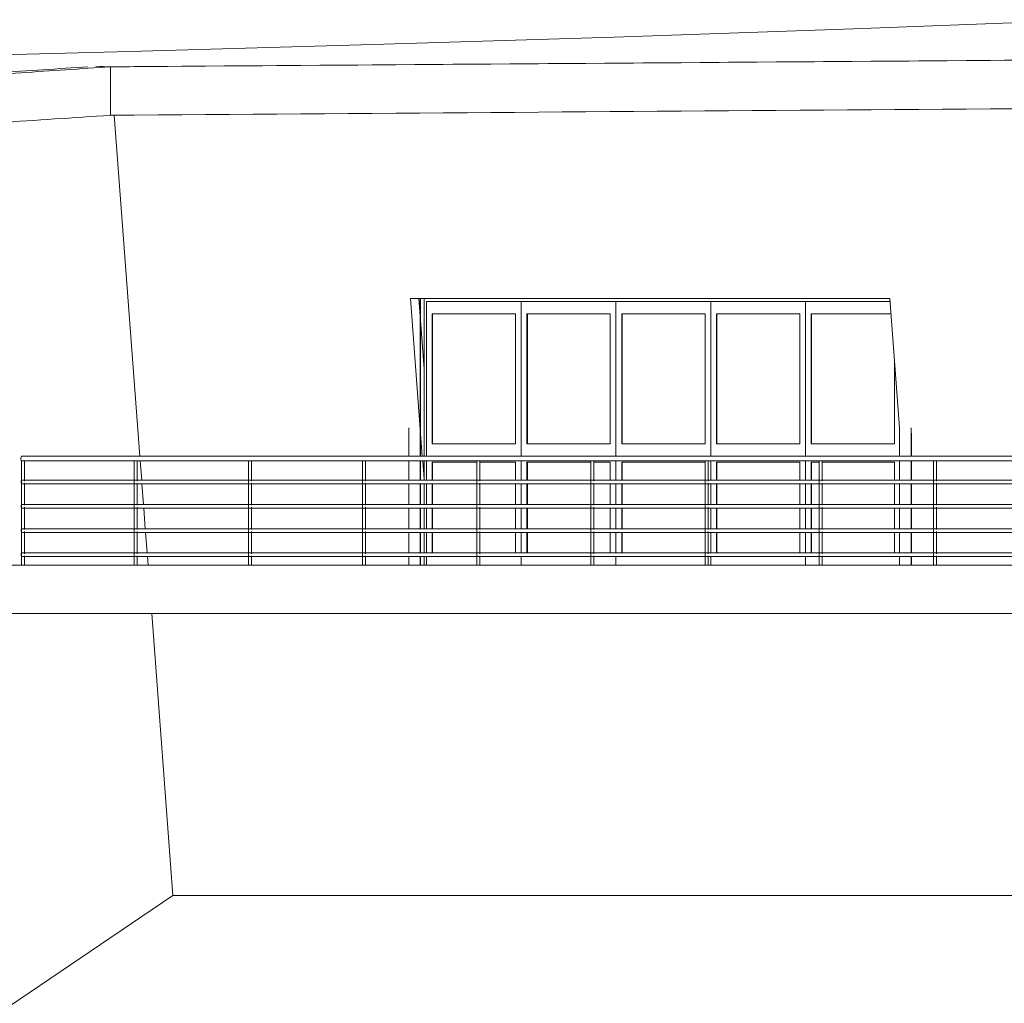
# Model space of a CAD drawing. Header units: inches. Extents: x 424 to 2043, y -237 to 445.
# Tile 279 of 656: x 672.8 to 680.93, y 161.56 to 169.68. Entities that reach past the tile are written whole.
import ezdxf

# ---------------------------------------------------------------- set-up
doc = ezdxf.new("R2010")
doc.units = ezdxf.units.IN
doc.header["$MEASUREMENT"] = 0
for name, color, linetype, lineweight in [('A-DOOR', 31, 'Continuous', 9), ('A-DOOR-FRAM', 31, 'Continuous', 9), ('A-FLOR', 192, 'Continuous', 9), ('A-FLOR-HRAL', 11, 'Continuous', 9), ('A-GLAZ-CURT', 52, 'Continuous', 9), ('A-ROOF', 132, 'Continuous', 9), ('A-WALL', 113, 'Continuous', 9)]:
    doc.layers.add(name, color=color, linetype=linetype, lineweight=lineweight)

# ---------------------------------------------------------------- blocks, each defined once
blk = doc.blocks.new('Family2 - Family2-V164-West')
at = {"layer": 'A-GLAZ-CURT'}
for p, q in [((-13.2258, 8.0535), (-13.2332, 8.0392)), ((-13.2695, 7.9696), (-14.8999, 4.8392)), ((-13.2993, 5.7007), (-13.2268, 7.9691)), ((-13.2993, 5.7007), (-13.2268, 7.9691)), ((-13.2343, 8.0372), (-13.2684, 7.9717)), ((-14.8232, 4.8566), (-13.2359, 7.9042)), ((-14.8079, 4.8871), (-13.2432, 7.8913)), ((-13.2432, 7.8913), (-13.4484, 6.132)), ((-13.2198, 7.9462), (-11.1235, 4.8243)), ((-11.1114, 4.9096), (-13.1299, 7.9156)), ((-11.1091, 4.9104), (-13.1283, 7.9176)), ((-13.1777, 7.8838), (-12.6995, 6.1094)), ((-13.4484, 6.132), (-14.8079, 4.8871)), ((-13.4484, 6.132), (-13.2993, 5.7007)), ((-13.2993, 5.7007), (-13.4484, 6.132)), ((-12.6995, 6.1094), (-13.2993, 5.7007)), ((-13.2993, 5.7007), (-12.6995, 6.1094)), ((-12.6995, 6.1094), (-11.1666, 4.8889)), ((-14.8748, 4.8049), (-13.2993, 5.7007)), ((-14.8748, 4.8049), (-13.2993, 5.7007)), ((-11.1021, 4.8049), (-13.2993, 5.7007)), ((-13.2993, 5.7007), (-13.0336, 5.5284)), ((-11.1021, 4.8049), (-13.2993, 5.7007)), ((-13.2993, 5.7007), (-13.0336, 5.5284)), ((-13.0336, 5.5284), (-14.7881, 4.8293)), ((-13.0336, 5.5284), (-11.1739, 4.8293)), ((-14.9009, 4.8372), (-14.935, 4.7717)), ((-12.9788, 4.83), (-14.8054, 4.83)), ((-12.981, 4.8293), (-14.7881, 4.8293)), ((-11.1739, 4.8293), (-12.981, 4.8293)), ((-11.1705, 4.83), (-12.9788, 4.83)), ((-14.9359, 4.77), (-14.8544, 4.77)), ((-14.8516, 4.77), (-12.9788, 4.77)), ((-12.9788, 4.77), (-11.1235, 4.77)), ((-11.1211, 4.77), (-11.039, 4.77)), ((-11.0361, 4.77), (-11.0216, 4.77))]:
    blk.add_line(p, q, dxfattribs=at)
for start_param, end_param in [(0.222018, 3.141593), (6.243403, 6.505203)]:
    blk.add_ellipse((-12.9788, 4.8), major_axis=(0, 0.03), ratio=0.333723, start_param=start_param, end_param=end_param, dxfattribs=at)
for points, knots in [([(-13.2268, 7.9701), (-13.227, 7.9709), (-13.2273, 7.9728), (-13.2278, 7.9758), (-13.2283, 7.9803), (-13.229, 7.9861), (-13.2296, 7.9934), (-13.2301, 8.0007), (-13.2303, 8.0069), (-13.2304, 8.0117), (-13.2305, 8.015), (-13.2305, 8.0172), (-13.2305, 8.0181)], [-0.6415162, -0.6415162, -0.6415162, -0.6415162, -0.625, -0.6041667, -0.5833333, -0.5416667, -0.5, -0.4583333, -0.4166667, -0.3958333, -0.375, -0.3577973, -0.3577973, -0.3577973, -0.3577973]), ([(-14.918, 4.7803), (-14.9167, 4.7811), (-14.9137, 4.7829), (-14.9085, 4.786), (-14.9025, 4.7896), (-14.8963, 4.7934), (-14.8898, 4.7973), (-14.8834, 4.8012), (-14.8774, 4.8048), (-14.8737, 4.8071), (-14.8721, 4.808)], [0.3430836, 0.3430836, 0.3430836, 0.3430836, 0.375, 0.4166667, 0.4583333, 0.5, 0.5416667, 0.5833333, 0.625, 0.6569164, 0.6569164, 0.6569164, 0.6569164]), ([(-11.0546, 4.7803), (-11.0563, 4.7811), (-11.0603, 4.7829), (-11.0668, 4.786), (-11.0738, 4.7896), (-11.0808, 4.7934), (-11.0877, 4.7973), (-11.0942, 4.8012), (-11.0999, 4.8048), (-11.1033, 4.8071), (-11.1047, 4.8081)], [0.3428238, 0.3428238, 0.3428238, 0.3428238, 0.375, 0.4166667, 0.4583333, 0.5, 0.5416667, 0.5833333, 0.625, 0.6571762, 0.6571762, 0.6571762, 0.6571762])]:
    blk.add_open_spline(points, degree=3, knots=knots, dxfattribs=at)
blk = doc.blocks.new('5_Panel_Bi-Fold_Door_Metric_7271 - 2500 x 4300-V198-West')
at = {"layer": 'A-DOOR'}
for p, q in [((-52.3487, 15.8), (-52.3487, 14.4999)), ((-52.3454, 15.8), (-52.3454, 14.4999)), ((-52.2463, 15.675), (-52.2463, 14.6)), ((-51.4639, 15.675), (-51.4639, 14.6)), ((-50.6815, 15.675), (-50.6815, 14.6)), ((-49.8991, 15.675), (-49.8991, 14.6)), ((-49.1167, 15.675), (-49.1167, 14.6)), ((-52.443, 14.4999), (-52.443, 14.7332)), ((-48.3895, 14.4998), (-48.3895, 14.7332)), ((-48.2953, 14.7332), (-48.2953, 14.4998)), ((-48.2919, 14.6889), (-48.2919, 14.4998)), ((-52.443, 14.2999), (-52.443, 14.46)), ((-52.3487, 14.46), (-52.3487, 14.2999)), ((-52.3454, 14.46), (-52.3454, 14.2999)), ((-52.2463, 14.45), (-52.2463, 14.2999)), ((-51.4639, 14.45), (-51.4639, 14.2999)), ((-50.6815, 14.45), (-50.6815, 14.2999)), ((-49.8991, 14.45), (-49.8991, 14.2999)), ((-49.1167, 14.45), (-49.1167, 14.2999)), ((-48.3895, 14.2998), (-48.3895, 14.46)), ((-48.2953, 14.46), (-48.2953, 14.2998)), ((-48.2919, 14.46), (-48.2919, 14.2998)), ((-52.443, 14.0999), (-52.443, 14.27)), ((-52.3487, 14.27), (-52.3487, 14.0999)), ((-52.3454, 14.27), (-52.3454, 14.0999)), ((-52.2463, 14.27), (-52.2463, 14.0999)), ((-51.4639, 14.27), (-51.4639, 14.0999)), ((-50.6815, 14.27), (-50.6815, 14.0999)), ((-49.8991, 14.27), (-49.8991, 14.0999)), ((-49.1167, 14.27), (-49.1167, 14.0999)), ((-48.3895, 14.0998), (-48.3895, 14.27)), ((-48.2953, 14.27), (-48.2953, 14.0998)), ((-48.2919, 14.27), (-48.2919, 14.0998)), ((-52.443, 13.8999), (-52.443, 14.07)), ((-52.3487, 14.07), (-52.3487, 13.8999)), ((-52.3454, 14.07), (-52.3454, 13.8999)), ((-52.2463, 14.07), (-52.2463, 13.8999)), ((-51.4639, 14.07), (-51.4639, 13.8999)), ((-50.6815, 14.07), (-50.6815, 13.8999)), ((-49.8991, 14.07), (-49.8991, 13.8999)), ((-49.1167, 14.07), (-49.1167, 13.8999)), ((-48.3895, 13.8998), (-48.3895, 14.07)), ((-48.2953, 14.07), (-48.2953, 13.8998)), ((-48.2919, 14.07), (-48.2919, 13.8998)), ((-52.443, 13.6999), (-52.443, 13.87)), ((-52.3487, 13.87), (-52.3487, 13.6999)), ((-52.3454, 13.87), (-52.3454, 13.6999)), ((-52.2463, 13.87), (-52.2463, 13.7)), ((-51.4639, 13.87), (-51.4639, 13.7)), ((-50.6815, 13.87), (-50.6815, 13.7)), ((-49.8991, 13.87), (-49.8991, 13.7)), ((-49.1167, 13.87), (-49.1167, 13.7)), ((-48.3895, 13.6998), (-48.3895, 13.87)), ((-48.2953, 13.87), (-48.2953, 13.6998)), ((-48.2919, 13.87), (-48.2919, 13.6998)), ((-52.443, 13.6), (-52.443, 13.67)), ((-52.3487, 13.67), (-52.3487, 13.6)), ((-52.3454, 13.67), (-52.3454, 13.6)), ((-48.3895, 13.6), (-48.3895, 13.67)), ((-48.2953, 13.67), (-48.2953, 13.6)), ((-48.2919, 13.67), (-48.2919, 13.6))]:
    blk.add_line(p, q, dxfattribs=at)
at = {"layer": 'A-DOOR-FRAM'}
for p, q in [((-52.317, 15.8), (-52.317, 14.4999)), ((-51.5144, 15.775), (-52.2968, 15.775)), ((-52.2968, 15.775), (-52.2968, 14.4999)), ((-50.732, 15.775), (-51.5144, 15.775)), ((-51.5144, 15.775), (-51.5144, 14.4999)), ((-51.5144, 14.4999), (-51.5144, 15.775)), ((-49.9496, 15.775), (-50.732, 15.775)), ((-50.732, 15.775), (-50.732, 14.4999)), ((-50.732, 14.4999), (-50.732, 15.775)), ((-49.1671, 15.775), (-49.9496, 15.775)), ((-49.9496, 15.775), (-49.9496, 14.4998)), ((-49.9496, 14.4998), (-49.9496, 15.775)), ((-48.468, 15.775), (-49.1671, 15.775)), ((-49.1671, 15.775), (-49.1671, 14.4998)), ((-49.1671, 14.4998), (-49.1671, 15.775)), ((-52.2497, 14.6), (-52.2497, 15.675)), ((-52.2497, 15.675), (-51.5615, 15.675)), ((-51.5615, 15.675), (-51.5615, 14.6)), ((-51.4673, 14.6), (-51.4673, 15.675)), ((-51.4673, 15.675), (-50.7791, 15.675)), ((-50.7791, 15.675), (-50.7791, 14.6)), ((-50.6848, 14.6), (-50.6848, 15.675)), ((-50.6848, 15.675), (-49.9967, 15.675)), ((-49.9967, 15.675), (-49.9967, 14.6)), ((-49.9024, 14.6), (-49.9024, 15.675)), ((-49.9024, 15.675), (-49.2143, 15.675)), ((-49.2143, 15.675), (-49.2143, 14.6)), ((-49.12, 14.6), (-49.12, 15.675)), ((-49.12, 15.675), (-48.4605, 15.675)), ((-48.4319, 15.2951), (-48.4319, 14.6)), ((-51.5615, 14.6), (-52.2497, 14.6)), ((-50.7791, 14.6), (-51.4673, 14.6)), ((-49.9967, 14.6), (-50.6848, 14.6)), ((-49.2143, 14.6), (-49.9024, 14.6)), ((-48.4319, 14.6), (-49.12, 14.6)), ((-52.317, 14.46), (-52.317, 14.2999)), ((-52.2968, 14.46), (-52.2968, 14.2999)), ((-52.2497, 14.2999), (-52.2497, 14.45)), ((-52.2497, 14.45), (-51.8816, 14.45)), ((-51.857, 14.45), (-51.5615, 14.45)), ((-51.5615, 14.45), (-51.5615, 14.2999)), ((-51.5144, 14.46), (-51.5144, 14.2999)), ((-51.5144, 14.2999), (-51.5144, 14.46)), ((-51.4673, 14.2999), (-51.4673, 14.45)), ((-51.4673, 14.45), (-50.9389, 14.45)), ((-50.9144, 14.45), (-50.7791, 14.45)), ((-50.7791, 14.45), (-50.7791, 14.2999)), ((-50.732, 14.46), (-50.732, 14.2999)), ((-50.732, 14.2999), (-50.732, 14.46)), ((-50.6848, 14.2999), (-50.6848, 14.45)), ((-50.6848, 14.45), (-49.9967, 14.45)), ((-49.9967, 14.45), (-49.9967, 14.2999)), ((-49.9496, 14.46), (-49.9496, 14.2999)), ((-49.9496, 14.2999), (-49.9496, 14.46)), ((-49.9024, 14.2999), (-49.9024, 14.45)), ((-49.9024, 14.45), (-49.2143, 14.45)), ((-49.2143, 14.45), (-49.2143, 14.2999)), ((-49.1671, 14.46), (-49.1671, 14.2999)), ((-49.1671, 14.2999), (-49.1671, 14.46)), ((-49.12, 14.2999), (-49.12, 14.45)), ((-49.12, 14.45), (-49.0536, 14.45)), ((-49.029, 14.45), (-48.4319, 14.45)), ((-48.4319, 14.45), (-48.4319, 14.2998)), ((-52.317, 14.27), (-52.317, 14.0999)), ((-52.2968, 14.27), (-52.2968, 14.0999)), ((-52.2497, 14.0999), (-52.2497, 14.27)), ((-51.5615, 14.27), (-51.5615, 14.0999)), ((-51.5144, 14.27), (-51.5144, 14.0999)), ((-51.5144, 14.0999), (-51.5144, 14.27)), ((-51.4673, 14.0999), (-51.4673, 14.27)), ((-50.7791, 14.27), (-50.7791, 14.0999)), ((-50.732, 14.27), (-50.732, 14.0999)), ((-50.732, 14.0999), (-50.732, 14.27)), ((-50.6848, 14.0999), (-50.6848, 14.27)), ((-49.9967, 14.27), (-49.9967, 14.0999)), ((-49.9496, 14.27), (-49.9496, 14.0999)), ((-49.9496, 14.0999), (-49.9496, 14.27)), ((-49.9024, 14.0999), (-49.9024, 14.27)), ((-49.2143, 14.27), (-49.2143, 14.0999)), ((-49.1671, 14.27), (-49.1671, 14.0999)), ((-49.1671, 14.0999), (-49.1671, 14.27)), ((-49.12, 14.0999), (-49.12, 14.27)), ((-48.4319, 14.27), (-48.4319, 14.0998)), ((-52.317, 14.07), (-52.317, 13.8999)), ((-52.2968, 14.07), (-52.2968, 13.8999)), ((-52.2497, 13.8999), (-52.2497, 14.07)), ((-51.5615, 14.07), (-51.5615, 13.8999)), ((-51.5144, 14.07), (-51.5144, 13.8999)), ((-51.5144, 13.8999), (-51.5144, 14.07)), ((-51.4673, 13.8999), (-51.4673, 14.07)), ((-50.7791, 14.07), (-50.7791, 13.8999)), ((-50.732, 14.07), (-50.732, 13.8999)), ((-50.732, 13.8999), (-50.732, 14.07)), ((-50.6848, 13.8999), (-50.6848, 14.07)), ((-49.9967, 14.07), (-49.9967, 13.8999)), ((-49.9496, 14.07), (-49.9496, 13.8999)), ((-49.9496, 13.8999), (-49.9496, 14.07)), ((-49.9024, 13.8999), (-49.9024, 14.07)), ((-49.2143, 14.07), (-49.2143, 13.8999)), ((-49.1671, 14.07), (-49.1671, 13.8999)), ((-49.1671, 13.8999), (-49.1671, 14.07)), ((-49.12, 13.8999), (-49.12, 14.07)), ((-48.4319, 14.07), (-48.4319, 13.8998)), ((-52.317, 13.87), (-52.317, 13.6999)), ((-52.2968, 13.87), (-52.2968, 13.6999)), ((-52.2497, 13.7), (-52.2497, 13.87)), ((-51.5615, 13.87), (-51.5615, 13.7)), ((-51.5144, 13.87), (-51.5144, 13.6999)), ((-51.5144, 13.6999), (-51.5144, 13.87)), ((-51.4673, 13.7), (-51.4673, 13.87)), ((-50.7791, 13.87), (-50.7791, 13.7)), ((-50.732, 13.87), (-50.732, 13.6999)), ((-50.732, 13.6999), (-50.732, 13.87)), ((-50.6848, 13.7), (-50.6848, 13.87)), ((-49.9967, 13.87), (-49.9967, 13.7)), ((-49.9496, 13.87), (-49.9496, 13.6999)), ((-49.9496, 13.6999), (-49.9496, 13.87)), ((-49.9024, 13.7), (-49.9024, 13.87)), ((-49.2143, 13.87), (-49.2143, 13.7)), ((-49.1671, 13.87), (-49.1671, 13.6999)), ((-49.1671, 13.6999), (-49.1671, 13.87)), ((-49.12, 13.7), (-49.12, 13.87)), ((-48.4319, 13.87), (-48.4319, 13.7)), ((-52.317, 13.67), (-52.317, 13.6)), ((-52.2968, 13.67), (-52.2968, 13.6)), ((-51.5144, 13.67), (-51.5144, 13.6)), ((-51.5144, 13.6), (-51.5144, 13.67)), ((-50.732, 13.67), (-50.732, 13.6)), ((-50.732, 13.6), (-50.732, 13.67)), ((-49.9496, 13.67), (-49.9496, 13.6)), ((-49.9496, 13.6), (-49.9496, 13.67)), ((-49.1671, 13.67), (-49.1671, 13.6)), ((-49.1671, 13.6), (-49.1671, 13.67))]:
    blk.add_line(p, q, dxfattribs=at)
blk = doc.blocks.new('Railing - 25mm-185987-West')
at = {"layer": 'A-FLOR-HRAL'}
for p, q in [((-33.9711, 14.46), (-33.9711, 13.6)), ((-33.9628, 14.46), (-33.9711, 14.46)), ((-33.9468, 14.46), (-33.9628, 14.46)), ((-33.9461, 14.2934), (-33.9461, 14.46)), ((-33.9461, 14.0934), (-33.9461, 14.2766)), ((-33.9461, 13.8934), (-33.9461, 14.0766)), ((-33.9461, 13.6934), (-33.9461, 13.8766)), ((-33.9461, 13.6), (-33.9461, 13.6766))]:
    blk.add_line(p, q, dxfattribs=at)
blk = doc.blocks.new('Railing - Railing-202406-West')
at = {"layer": 'A-FLOR-HRAL'}
for p, q in [((-33.7094, 14.5), (-55.64, 14.5)), ((-55.64, 14.46), (-33.7064, 14.46)), ((-33.6944, 14.3), (-55.64, 14.3)), ((-55.64, 14.27), (-33.6921, 14.27)), ((-33.6793, 14.1), (-55.64, 14.1)), ((-55.64, 14.07), (-33.6771, 14.07)), ((-33.8052, 13.9), (-55.64, 13.9)), ((-55.64, 13.87), (-33.8182, 13.87)), ((-33.8314, 13.7), (-55.64, 13.7)), ((-55.64, 13.67), (-33.8112, 13.67))]:
    blk.add_line(p, q, dxfattribs=at)
for centre, major_axis, start_param, end_param in [((-55.64, 14.48), (0, 0.02), 0, 1.570796), ((-55.64, 14.48), (0, 0.02), 1.570796, 3.141593), ((-55.64, 14.285), (0, 0.015), 0.261799, 1.570796), ((-55.64, 14.285), (0, 0.015), 1.570796, 2.879793), ((-55.64, 14.085), (0, 0.015), 0.261799, 1.570796), ((-55.64, 14.085), (0, 0.015), 1.570796, 2.879793), ((-55.64, 13.885), (0, 0.015), 0.261799, 1.570796), ((-55.64, 13.885), (0, 0.015), 1.570796, 2.879793), ((-55.64, 13.685), (0, 0.015), 0.261799, 1.570796), ((-55.64, 13.685), (0, 0.015), 1.570796, 2.879793)]:
    blk.add_ellipse(centre, major_axis=major_axis, ratio=0.333723, start_param=start_param, end_param=end_param, dxfattribs=at)
for p in [(-21.6697, 0), (-20.7388, 0), (-19.7961, 0), (-18.8534, 0), (-17.9108, 0), (-16.9681, 0), (-16.0254, 0), (-15.0827, 0), (-14.1401, 0)]:
    blk.add_blockref('Railing - 25mm-185987-West', p)

msp = doc.modelspace()

# ---------------------------------------------------------------- linework, layer by layer
at = {"layer": 'A-FLOR'}
for p, q in [((671.9313, 165.177), (694.6962, 165.177)), ((695.0213, 164.777), (672.1977, 164.777))]:
    msp.add_line(p, q, dxfattribs=at)
at = {"layer": 'A-ROOF'}
msp.add_line((673.5544, 169.2905), (673.5544, 168.8904), dxfattribs=at)
at = {"layer": 'A-ROOF', "flags": 128}
msp.add_lwpolyline([(681.6504, 169.6796), (679.6893, 169.6051), (677.7127, 169.5364), (675.7206, 169.4735), (673.7127, 169.4166), (671.6891, 169.3656), (669.6497, 169.3205), (667.5942, 169.2816), (665.5227, 169.2487), (663.4351, 169.2219), (663.0172, 169.2178)], dxfattribs=at)
at = {"layer": 'A-ROOF'}
for points, knots in [([(673.5544, 169.2905), (676.9042, 169.3149), (684.4415, 169.3697), (691.9788, 169.424), (696.1661, 169.4541)], [0, 0, 0, 0, 0.444444, 1, 1, 1, 1]), ([(672.4468, 169.2161), (672.5698, 169.2247), (672.939, 169.25), (673.3082, 169.2745), (673.5544, 169.2905)], [-0.6666667, -0.6666667, -0.6666667, -0.6666667, -0.4444444, 0, 0, 0, 0]), ([(694.5171, 169.0417), (691.7169, 169.0216), (684.7293, 168.9715), (677.7417, 168.9209), (673.5544, 168.8904)], [0.0729285, 0.0729285, 0.0729285, 0.0729285, 0.4444444, 1, 1, 1, 1]), ([(673.5544, 168.8904), (673.2467, 168.8705), (672.6929, 168.8335), (672.1391, 168.7946), (671.893, 168.7769)], [-1, -1, -1, -1, -0.444444, 0, 0, 0, 0])]:
    msp.add_open_spline(points, degree=3, knots=knots, dxfattribs=at)
at = {"layer": 'A-WALL'}
for p, q in [((673.5845, 168.8906), (673.7965, 166.077)), ((676.1289, 166.0769), (676.031, 167.377)), ((676.031, 167.377), (679.9902, 167.377)), ((676.0994, 167.377), (676.143, 166.7976)), ((679.9902, 167.377), (680.0706, 166.3102)), ((673.7995, 166.037), (673.8115, 165.877)), ((676.143, 165.8893), (676.1319, 166.037)), ((673.8138, 165.847), (673.8266, 165.677)), ((673.8288, 165.647), (673.8417, 165.477)), ((673.8439, 165.447), (673.8567, 165.277)), ((673.859, 165.247), (673.8643, 165.177)), ((673.8944, 164.777), (674.0698, 162.4482)), ((672.4809, 161.3734), (674.0698, 162.4482)), ((674.0698, 162.4482), (695.024, 162.4482))]:
    msp.add_line(p, q, dxfattribs=at)
at = {"layer": 'A-WALL', "flags": 128}
msp.add_lwpolyline([(673.5544, 169.2905), (673.5243, 169.2916), (673.4941, 169.2927), (673.464, 169.2938), (673.4339, 169.2949)], dxfattribs=at)
at = {"layer": 'A-WALL'}
for points, knots in [([(696.1661, 169.4541), (692.8162, 169.43), (685.279, 169.3757), (677.7417, 169.321), (673.5544, 169.2905)], [0, 0, 0, 0, 0.444444, 1, 1, 1, 1]), ([(671.9184, 169.1923), (672.1547, 169.209), (672.6372, 169.2425), (673.1197, 169.2746), (673.3658, 169.2905)], [-0.8712174, -0.8712174, -0.8712174, -0.8712174, -0.4444444, 0, 0, 0, 0]), ([(673.5544, 169.2905), (673.3082, 169.2745), (672.939, 169.25), (672.5698, 169.2247), (672.4468, 169.2161)], [0, 0, 0, 0, 0.4444444, 0.6666667, 0.6666667, 0.6666667, 0.6666667])]:
    msp.add_open_spline(points, degree=3, knots=knots, dxfattribs=at)

# ---------------------------------------------------------------- block references
at = {"layer": 'A-DOOR'}
msp.add_blockref('5_Panel_Bi-Fold_Door_Metric_7271 - 2500 x 4300-V198-West', (728.4601, 151.577), dxfattribs=at)
at = {"layer": 'A-FLOR-HRAL'}
msp.add_blockref('Railing - Railing-202406-West', (728.4601, 151.577), dxfattribs=at)
at = {"layer": 'A-GLAZ-CURT'}
msp.add_blockref('Family2 - Family2-V164-West', (684.3417, 154.777), dxfattribs=at)

doc.saveas('drawing.dxf')
